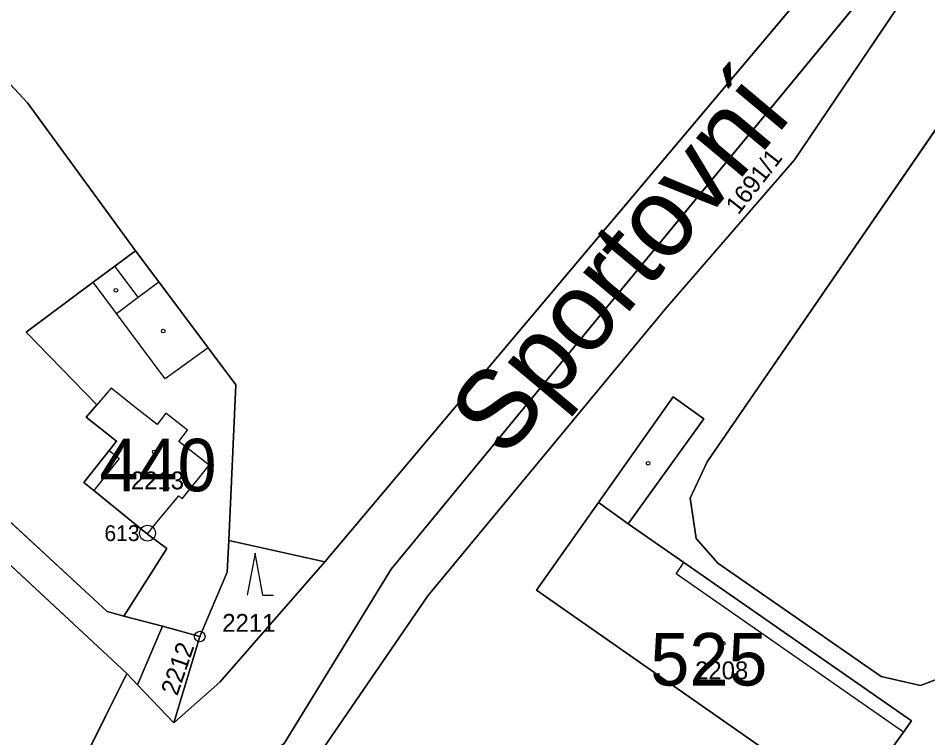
# Model space of a CAD drawing. Extents: x -689422 to -685210, y -987725 to -982160.
# Drawn here: x -686891.3 to -686804.7, y -984951.2 to -984882.7 of the extents above; entities that cross this region are included whole.
import ezdxf

# ---------------------------------------------------------------- set-up
doc = ezdxf.new("R2010")
doc.units = 0
for name, color, linetype in [('KN_Budovy', 7, 'Continuous'), ('KN_Budovy_cisla_domovni', 7, 'Continuous'), ('KN_Hranice_parcel', 7, 'Continuous'), ('KN_Hranice_parcel_vnitrni_kresba', 7, 'Continuous'), ('KN_Parcelni cisla', 7, 'Continuous'), ('KN_Polygon parcely', 7, 'Continuous'), ('KN_Popisy_pomistni nazvy nazvy ulic', 7, 'Continuous'), ('KN_POZEMKY_LESNI POZEMEK', 7, 'Continuous'), ('KN_POZEMKY_OSTATNI PLOCHA', 7, 'Continuous'), ('KN_POZEMKY_ZAHRADA', 7, 'Continuous'), ('KN_POZEMKY_ZASTAVENA PLOCHA', 7, 'Continuous'), ('KN_VYUZITI_17_ostatni plocha_ostatni komunikace', 7, 'Continuous'), ('KN_VYUZITI_20_ostatni plocha_sportoviste', 7, 'Continuous'), ('KN_VYUZITI_23_ostatni plocha_manipulacni plocha', 7, 'Continuous'), ('KN_VYUZITI_26_ostatni plocha_jina plocha', 7, 'Continuous'), ('KN_Značky bodu BP', 7, 'Continuous'), ('KN_Značky budov', 7, 'Continuous'), ('KN_Značky kultur', 7, 'Continuous')]:
    doc.layers.add(name, color=color, linetype=linetype)

msp = doc.modelspace()

# ---------------------------------------------------------------- linework, layer by layer
at = {"layer": 'KN_Budovy'}
for points in [[(-686882.69, -984923.85), (-686881.73, -984924.61), (-686884.13, -984927.65), (-686879.03, -984931.8), (-686878.46, -984931.03), (-686876.06, -984928.17), (-686875.72, -984928.44), (-686873.16, -984925.23), (-686876.04, -984922.97), (-686875.21, -984921.91), (-686877.27, -984920.29), (-686878.1, -984921.35), (-686879.81, -984920.02), (-686882.5, -984917.91), (-686883.86, -984919.49), (-686884.88, -984920.67), (-686881.98, -984922.95)], [(-686828.69, -984935.59), (-686827.94, -984934.51), (-686833.24, -984930.81), (-686836.07, -984928.8), (-686841.97, -984937.15), (-686812.27, -984957.88), (-686807.05, -984950.64)]]:
    msp.add_lwpolyline(points, close=True, dxfattribs=at)
at = {"layer": 'KN_Hranice_parcel'}
for p, q in [((-686907.71, -984920.26), (-686881.01, -984945.08)), ((-686871.3, -984932.42), (-686862.13, -984934.45)), ((-686881.29, -984939.6), (-686877.6, -984940.57)), ((-686877.6, -984940.57), (-686879.97, -984946.16)), ((-686874.05, -984941.55), (-686877.6, -984940.57)), ((-686874.05, -984941.55), (-686876.51, -984949.77)), ((-686879.97, -984946.16), (-686881.01, -984945.08)), ((-686876.51, -984949.77), (-686879.97, -984946.16))]:
    msp.add_line(p, q, dxfattribs=at)
for points in [[(-686746.83, -984720.72), (-686760.16, -984740.48), (-686762.84, -984757.99), (-686763.32, -984776.7), (-686765.46, -984793.77), (-686790.88, -984830.04), (-686796.93, -984848.21), (-686810.46, -984880.05), (-686855.84, -984935.13)], [(-686862.13, -984934.45), (-686813.9, -984877.15), (-686801.26, -984846.75), (-686792.84, -984828.84), (-686769.02, -984793.07), (-686766.65, -984776.36), (-686766.27, -984757.72), (-686765.04, -984739.03)], [(-686794.27, -984852.25), (-686805.11, -984877.94), (-686817.43, -984896.16), (-686829.73, -984910.39)], [(-686897.19, -984883.54), (-686915.55, -984908.99), (-686882.86, -984939.18), (-686881.29, -984939.6)], [(-686897.19, -984883.54), (-686890.45, -984890.76), (-686880.17, -984904.82)], [(-686827.36, -984928.39), (-686825.73, -984924.93), (-686798.94, -984885.94), (-686796.39, -984884.7), (-686793.68, -984884.37), (-686790.98, -984885.7), (-686776, -984896.03), (-686774.06, -984897.7), (-686773.02, -984900.85), (-686773.78, -984904.14), (-686800, -984942.6), (-686802.03, -984944.92), (-686805.42, -984946.22), (-686809.17, -984945.36), (-686824.72, -984934.58), (-686826.77, -984932.22), (-686827.36, -984928.39)], [(-686880.17, -984904.82), (-686882.13, -984906.28), (-686884.2, -984907.82), (-686890.58, -984912.57), (-686883.86, -984919.49), (-686884.88, -984920.67), (-686881.98, -984922.95), (-686882.69, -984923.85), (-686885.09, -984926.89), (-686884.13, -984927.65), (-686879.03, -984931.8), (-686877.2, -984933.17), (-686881.29, -984939.6)], [(-686880.17, -984904.82), (-686877.96, -984907.79), (-686873.26, -984914.07), (-686870.63, -984917.59), (-686871.3, -984932.42)], [(-686829.73, -984910.39), (-686852.32, -984937.69), (-686862.3, -984952.21)], [(-686807.05, -984950.64), (-686812.27, -984957.88), (-686841.97, -984937.15), (-686836.07, -984928.8), (-686828.96, -984918.74), (-686826.05, -984920.83), (-686833.24, -984930.81), (-686827.94, -984934.51), (-686806.28, -984949.58), (-686807.05, -984950.64)], [(-686871.3, -984932.42), (-686871.44, -984935.42), (-686874.05, -984941.55)], [(-686862.13, -984934.45), (-686872.13, -984945.9), (-686876.51, -984949.77)], [(-686855.84, -984935.13), (-686866, -984951.74), (-686884.93, -984965.42), (-686890.41, -984973.37), (-686890.43, -984975.03)], [(-686881.01, -984945.08), (-686890.65, -984964.43), (-686900, -984974.94)]]:
    msp.add_lwpolyline(points, dxfattribs=at)
at = {"layer": 'KN_Hranice_parcel_vnitrni_kresba'}
for p, q in [((-686879.92, -984909.24), (-686882.13, -984906.28)), ((-686881.99, -984910.79), (-686884.2, -984907.82)), ((-686879.92, -984909.24), (-686877.96, -984907.79)), ((-686881.99, -984910.79), (-686879.92, -984909.24)), ((-686877.34, -984917.03), (-686881.99, -984910.79)), ((-686873.26, -984914.07), (-686877.34, -984917.03)), ((-686882.5, -984917.91), (-686883.86, -984919.49)), ((-686879.81, -984920.02), (-686882.5, -984917.91)), ((-686878.1, -984921.35), (-686879.81, -984920.02)), ((-686877.27, -984920.29), (-686878.1, -984921.35)), ((-686875.21, -984921.91), (-686877.27, -984920.29)), ((-686876.04, -984922.97), (-686875.21, -984921.91)), ((-686873.16, -984925.23), (-686876.04, -984922.97)), ((-686882.69, -984923.85), (-686881.73, -984924.61)), ((-686881.73, -984924.61), (-686884.13, -984927.65)), ((-686875.72, -984928.44), (-686873.16, -984925.23)), ((-686878.46, -984931.03), (-686876.06, -984928.17)), ((-686876.06, -984928.17), (-686875.72, -984928.44)), ((-686836.07, -984928.8), (-686833.24, -984930.81)), ((-686879.03, -984931.8), (-686878.46, -984931.03)), ((-686828.69, -984935.59), (-686827.94, -984934.51)), ((-686807.05, -984950.64), (-686828.69, -984935.59))]:
    msp.add_line(p, q, dxfattribs=at)
at = {"layer": 'KN_Polygon parcely'}
for points in [[(-686943.28, -984888.02), (-686928.35, -984901.42), (-686927.76, -984901.95), (-686917.2, -984911.43), (-686907.71, -984920.26), (-686881.01, -984945.08), (-686879.97, -984946.16), (-686877.6, -984940.57), (-686881.29, -984939.6), (-686882.86, -984939.18), (-686915.55, -984908.99), (-686897.19, -984883.54), (-686920.82, -984861.11), (-686927.09, -984856.69), (-686937.38, -984869.3), (-686947.08, -984862.33), (-686957.55, -984875.97)], [(-686881.29, -984939.6), (-686877.2, -984933.17), (-686879.03, -984931.8), (-686884.13, -984927.65), (-686885.09, -984926.89), (-686882.69, -984923.85), (-686881.98, -984922.95), (-686884.88, -984920.67), (-686883.86, -984919.49), (-686890.58, -984912.57), (-686884.2, -984907.82), (-686882.13, -984906.28), (-686880.17, -984904.82), (-686890.45, -984890.76), (-686897.19, -984883.54), (-686915.55, -984908.99), (-686882.86, -984939.18)], [(-686827.36, -984928.39), (-686825.73, -984924.93), (-686798.94, -984885.94), (-686796.39, -984884.7), (-686793.68, -984884.37), (-686790.98, -984885.7), (-686776, -984896.03), (-686774.06, -984897.7), (-686773.02, -984900.85), (-686773.78, -984904.14), (-686800, -984942.6), (-686802.03, -984944.92), (-686805.42, -984946.22), (-686809.17, -984945.36), (-686824.72, -984934.58), (-686826.77, -984932.22)], [(-686827.36, -984928.39), (-686826.77, -984932.22), (-686824.72, -984934.58), (-686809.17, -984945.36), (-686805.42, -984946.22), (-686802.03, -984944.92), (-686800, -984942.6), (-686773.78, -984904.14), (-686773.02, -984900.85), (-686774.06, -984897.7), (-686776, -984896.03), (-686790.98, -984885.7), (-686793.68, -984884.37), (-686796.39, -984884.7), (-686798.94, -984885.94), (-686825.73, -984924.93)], [(-686885.09, -984926.89), (-686884.13, -984927.65), (-686879.03, -984931.8), (-686877.2, -984933.17), (-686881.29, -984939.6), (-686877.6, -984940.57), (-686874.05, -984941.55), (-686871.44, -984935.42), (-686871.3, -984932.42), (-686870.63, -984917.59), (-686873.26, -984914.07), (-686877.96, -984907.79), (-686880.17, -984904.82), (-686882.13, -984906.28), (-686884.2, -984907.82), (-686890.58, -984912.57), (-686883.86, -984919.49), (-686884.88, -984920.67), (-686881.98, -984922.95), (-686882.69, -984923.85)], [(-686807.05, -984950.64), (-686812.27, -984957.88), (-686841.97, -984937.15), (-686836.07, -984928.8), (-686828.96, -984918.74), (-686826.05, -984920.83), (-686833.24, -984930.81), (-686827.94, -984934.51), (-686806.28, -984949.58)], [(-686807.05, -984950.64), (-686806.28, -984949.58), (-686827.94, -984934.51), (-686833.24, -984930.81), (-686826.05, -984920.83), (-686828.96, -984918.74), (-686836.07, -984928.8), (-686841.97, -984937.15), (-686812.27, -984957.88)], [(-686902.85, -984966.54), (-686905.76, -984969.33), (-686900, -984974.94), (-686890.65, -984964.43), (-686881.01, -984945.08), (-686907.71, -984920.26), (-686925.81, -984944.28)], [(-686871.44, -984935.42), (-686874.05, -984941.55), (-686876.51, -984949.77), (-686872.13, -984945.9), (-686862.13, -984934.45), (-686871.3, -984932.42)], [(-686877.6, -984940.57), (-686879.97, -984946.16), (-686876.51, -984949.77), (-686874.05, -984941.55)]]:
    msp.add_lwpolyline(points, close=True, dxfattribs=at)
for points in [[(-686920.82, -984861.11), (-686897.19, -984883.54), (-686890.45, -984890.76), (-686880.17, -984904.82), (-686877.96, -984907.79), (-686873.26, -984914.07), (-686870.63, -984917.59), (-686871.3, -984932.42), (-686862.13, -984934.45), (-686813.9, -984877.15)], [(-686805.11, -984877.94), (-686817.43, -984896.16), (-686829.73, -984910.39), (-686852.32, -984937.69), (-686862.3, -984952.21), (-686856.22, -984956.7), (-686838.72, -984953.2), (-686823.95, -984962.15), (-686812.4, -984975.26), (-686809.99, -984980.52), (-686809.05, -984972.34), (-686802.76, -984953.46), (-686754.87, -984892), (-686756.71, -984889.74), (-686765.65, -984874.39)], [(-686813.9, -984877.15), (-686862.13, -984934.45), (-686872.13, -984945.9), (-686876.51, -984949.77), (-686879.97, -984946.16), (-686881.01, -984945.08), (-686890.65, -984964.43), (-686900, -984974.94)], [(-686810.46, -984880.05), (-686855.84, -984935.13), (-686866, -984951.74), (-686884.93, -984965.42), (-686890.41, -984973.37), (-686890.43, -984975.03), (-686890.64, -984985.12), (-686899.99, -984994.74), (-686912.65, -985010.65), (-686916.67, -985029.84), (-686913.47, -985030.75), (-686910.91, -985019.03), (-686909.33, -985011.76), (-686900.72, -984999.08), (-686888.61, -984987.52), (-686887.35, -984975.2), (-686882.78, -984967.21), (-686863.99, -984954.67), (-686862.3, -984952.21), (-686852.32, -984937.69), (-686829.73, -984910.39), (-686817.43, -984896.16), (-686805.11, -984877.94)], [(-686909.57, -984996.43), (-686890.43, -984975.03), (-686890.41, -984973.37), (-686884.93, -984965.42), (-686866, -984951.74), (-686855.84, -984935.13), (-686810.46, -984880.05)]]:
    msp.add_lwpolyline(points, dxfattribs=at)
at = {"layer": 'KN_POZEMKY_LESNI POZEMEK'}
for p, q in [((-686813.9, -984877.15), (-686862.13, -984934.45)), ((-686890.45, -984890.76), (-686897.19, -984883.54)), ((-686880.17, -984904.82), (-686890.45, -984890.76)), ((-686877.96, -984907.79), (-686880.17, -984904.82)), ((-686873.26, -984914.07), (-686877.96, -984907.79)), ((-686870.63, -984917.59), (-686873.26, -984914.07)), ((-686871.3, -984932.42), (-686870.63, -984917.59)), ((-686871.44, -984935.42), (-686871.3, -984932.42)), ((-686862.13, -984934.45), (-686871.3, -984932.42)), ((-686871.3, -984932.42), (-686862.13, -984934.45)), ((-686862.13, -984934.45), (-686872.13, -984945.9)), ((-686874.05, -984941.55), (-686871.44, -984935.42)), ((-686876.51, -984949.77), (-686874.05, -984941.55)), ((-686872.13, -984945.9), (-686876.51, -984949.77))]:
    msp.add_line(p, q, dxfattribs=at)
at = {"layer": 'KN_POZEMKY_OSTATNI PLOCHA'}
for p, q in [((-686862.13, -984934.45), (-686813.9, -984877.15)), ((-686805.11, -984877.94), (-686817.43, -984896.16)), ((-686817.43, -984896.16), (-686805.11, -984877.94)), ((-686855.84, -984935.13), (-686810.46, -984880.05)), ((-686810.46, -984880.05), (-686855.84, -984935.13)), ((-686825.73, -984924.93), (-686798.94, -984885.94)), ((-686798.94, -984885.94), (-686825.73, -984924.93)), ((-686817.43, -984896.16), (-686829.73, -984910.39)), ((-686829.73, -984910.39), (-686817.43, -984896.16)), ((-686829.73, -984910.39), (-686852.32, -984937.69)), ((-686852.32, -984937.69), (-686829.73, -984910.39)), ((-686828.96, -984918.74), (-686836.07, -984928.8)), ((-686826.05, -984920.83), (-686828.96, -984918.74)), ((-686833.24, -984930.81), (-686826.05, -984920.83)), ((-686827.36, -984928.39), (-686825.73, -984924.93)), ((-686825.73, -984924.93), (-686827.36, -984928.39)), ((-686836.07, -984928.8), (-686841.97, -984937.15)), ((-686826.77, -984932.22), (-686827.36, -984928.39)), ((-686827.36, -984928.39), (-686826.77, -984932.22)), ((-686827.94, -984934.51), (-686833.24, -984930.81)), ((-686824.72, -984934.58), (-686826.77, -984932.22)), ((-686826.77, -984932.22), (-686824.72, -984934.58)), ((-686872.13, -984945.9), (-686862.13, -984934.45)), ((-686806.28, -984949.58), (-686827.94, -984934.51)), ((-686809.17, -984945.36), (-686824.72, -984934.58)), ((-686824.72, -984934.58), (-686809.17, -984945.36)), ((-686866, -984951.74), (-686855.84, -984935.13)), ((-686855.84, -984935.13), (-686866, -984951.74)), ((-686841.97, -984937.15), (-686812.27, -984957.88)), ((-686852.32, -984937.69), (-686862.3, -984952.21)), ((-686862.3, -984952.21), (-686852.32, -984937.69)), ((-686879.97, -984946.16), (-686877.6, -984940.57)), ((-686877.6, -984940.57), (-686874.05, -984941.55)), ((-686874.05, -984941.55), (-686876.51, -984949.77)), ((-686890.65, -984964.43), (-686881.01, -984945.08)), ((-686881.01, -984945.08), (-686879.97, -984946.16)), ((-686802.03, -984944.92), (-686805.42, -984946.22)), ((-686805.42, -984946.22), (-686802.03, -984944.92)), ((-686876.51, -984949.77), (-686879.97, -984946.16)), ((-686879.97, -984946.16), (-686876.51, -984949.77)), ((-686876.51, -984949.77), (-686872.13, -984945.9)), ((-686805.42, -984946.22), (-686809.17, -984945.36)), ((-686809.17, -984945.36), (-686805.42, -984946.22)), ((-686807.05, -984950.64), (-686806.28, -984949.58)), ((-686812.27, -984957.88), (-686807.05, -984950.64))]:
    msp.add_line(p, q, dxfattribs=at)
at = {"layer": 'KN_POZEMKY_ZAHRADA'}
for p, q in [((-686897.19, -984883.54), (-686890.45, -984890.76)), ((-686890.45, -984890.76), (-686880.17, -984904.82)), ((-686880.17, -984904.82), (-686882.13, -984906.28)), ((-686882.13, -984906.28), (-686884.2, -984907.82)), ((-686884.2, -984907.82), (-686890.58, -984912.57)), ((-686882.86, -984939.18), (-686915.55, -984908.99)), ((-686915.55, -984908.99), (-686882.86, -984939.18)), ((-686890.58, -984912.57), (-686883.86, -984919.49)), ((-686883.86, -984919.49), (-686884.88, -984920.67)), ((-686881.01, -984945.08), (-686907.71, -984920.26)), ((-686907.71, -984920.26), (-686881.01, -984945.08)), ((-686884.88, -984920.67), (-686881.98, -984922.95)), ((-686881.98, -984922.95), (-686882.69, -984923.85)), ((-686882.69, -984923.85), (-686885.09, -984926.89)), ((-686885.09, -984926.89), (-686884.13, -984927.65)), ((-686884.13, -984927.65), (-686879.03, -984931.8)), ((-686879.03, -984931.8), (-686877.2, -984933.17)), ((-686877.2, -984933.17), (-686881.29, -984939.6)), ((-686881.29, -984939.6), (-686882.86, -984939.18)), ((-686882.86, -984939.18), (-686881.29, -984939.6)), ((-686881.29, -984939.6), (-686877.6, -984940.57)), ((-686877.6, -984940.57), (-686879.97, -984946.16)), ((-686881.01, -984945.08), (-686890.65, -984964.43)), ((-686879.97, -984946.16), (-686881.01, -984945.08))]:
    msp.add_line(p, q, dxfattribs=at)
at = {"layer": 'KN_POZEMKY_ZASTAVENA PLOCHA'}
for p, q in [((-686882.13, -984906.28), (-686880.17, -984904.82)), ((-686880.17, -984904.82), (-686877.96, -984907.79)), ((-686884.2, -984907.82), (-686882.13, -984906.28)), ((-686890.58, -984912.57), (-686884.2, -984907.82)), ((-686877.96, -984907.79), (-686873.26, -984914.07)), ((-686883.86, -984919.49), (-686890.58, -984912.57)), ((-686873.26, -984914.07), (-686870.63, -984917.59)), ((-686870.63, -984917.59), (-686871.3, -984932.42)), ((-686836.07, -984928.8), (-686828.96, -984918.74)), ((-686828.96, -984918.74), (-686826.05, -984920.83)), ((-686884.88, -984920.67), (-686883.86, -984919.49)), ((-686881.98, -984922.95), (-686884.88, -984920.67)), ((-686826.05, -984920.83), (-686833.24, -984930.81)), ((-686882.69, -984923.85), (-686881.98, -984922.95)), ((-686885.09, -984926.89), (-686882.69, -984923.85)), ((-686884.13, -984927.65), (-686885.09, -984926.89)), ((-686879.03, -984931.8), (-686884.13, -984927.65)), ((-686841.97, -984937.15), (-686836.07, -984928.8)), ((-686833.24, -984930.81), (-686827.94, -984934.51)), ((-686877.2, -984933.17), (-686879.03, -984931.8)), ((-686881.29, -984939.6), (-686877.2, -984933.17)), ((-686871.3, -984932.42), (-686871.44, -984935.42)), ((-686827.94, -984934.51), (-686806.28, -984949.58)), ((-686871.44, -984935.42), (-686874.05, -984941.55)), ((-686812.27, -984957.88), (-686841.97, -984937.15)), ((-686877.6, -984940.57), (-686881.29, -984939.6)), ((-686874.05, -984941.55), (-686877.6, -984940.57)), ((-686806.28, -984949.58), (-686807.05, -984950.64)), ((-686807.05, -984950.64), (-686812.27, -984957.88))]:
    msp.add_line(p, q, dxfattribs=at)
at = {"layer": 'KN_VYUZITI_17_ostatni plocha_ostatni komunikace'}
for p, q in [((-686862.13, -984934.45), (-686813.9, -984877.15)), ((-686810.46, -984880.05), (-686855.84, -984935.13)), ((-686872.13, -984945.9), (-686862.13, -984934.45)), ((-686855.84, -984935.13), (-686866, -984951.74)), ((-686890.65, -984964.43), (-686881.01, -984945.08)), ((-686881.01, -984945.08), (-686879.97, -984946.16)), ((-686879.97, -984946.16), (-686876.51, -984949.77)), ((-686876.51, -984949.77), (-686872.13, -984945.9))]:
    msp.add_line(p, q, dxfattribs=at)
at = {"layer": 'KN_VYUZITI_20_ostatni plocha_sportoviste'}
for p, q in [((-686817.43, -984896.16), (-686805.11, -984877.94)), ((-686825.73, -984924.93), (-686798.94, -984885.94)), ((-686798.94, -984885.94), (-686825.73, -984924.93)), ((-686829.73, -984910.39), (-686817.43, -984896.16)), ((-686852.32, -984937.69), (-686829.73, -984910.39)), ((-686828.96, -984918.74), (-686836.07, -984928.8)), ((-686826.05, -984920.83), (-686828.96, -984918.74)), ((-686833.24, -984930.81), (-686826.05, -984920.83)), ((-686827.36, -984928.39), (-686825.73, -984924.93)), ((-686825.73, -984924.93), (-686827.36, -984928.39)), ((-686836.07, -984928.8), (-686841.97, -984937.15)), ((-686826.77, -984932.22), (-686827.36, -984928.39)), ((-686827.36, -984928.39), (-686826.77, -984932.22)), ((-686827.94, -984934.51), (-686833.24, -984930.81)), ((-686824.72, -984934.58), (-686826.77, -984932.22)), ((-686826.77, -984932.22), (-686824.72, -984934.58)), ((-686806.28, -984949.58), (-686827.94, -984934.51)), ((-686809.17, -984945.36), (-686824.72, -984934.58)), ((-686824.72, -984934.58), (-686809.17, -984945.36)), ((-686841.97, -984937.15), (-686812.27, -984957.88)), ((-686862.3, -984952.21), (-686852.32, -984937.69)), ((-686802.03, -984944.92), (-686805.42, -984946.22)), ((-686805.42, -984946.22), (-686802.03, -984944.92)), ((-686805.42, -984946.22), (-686809.17, -984945.36)), ((-686809.17, -984945.36), (-686805.42, -984946.22)), ((-686807.05, -984950.64), (-686806.28, -984949.58)), ((-686812.27, -984957.88), (-686807.05, -984950.64))]:
    msp.add_line(p, q, dxfattribs=at)
at = {"layer": 'KN_VYUZITI_23_ostatni plocha_manipulacni plocha'}
for p, q in [((-686879.97, -984946.16), (-686877.6, -984940.57)), ((-686877.6, -984940.57), (-686874.05, -984941.55)), ((-686874.05, -984941.55), (-686876.51, -984949.77)), ((-686876.51, -984949.77), (-686879.97, -984946.16))]:
    msp.add_line(p, q, dxfattribs=at)
at = {"layer": 'KN_VYUZITI_26_ostatni plocha_jina plocha'}
for p, q in [((-686805.11, -984877.94), (-686817.43, -984896.16)), ((-686855.84, -984935.13), (-686810.46, -984880.05)), ((-686817.43, -984896.16), (-686829.73, -984910.39)), ((-686829.73, -984910.39), (-686852.32, -984937.69)), ((-686866, -984951.74), (-686855.84, -984935.13)), ((-686852.32, -984937.69), (-686862.3, -984952.21))]:
    msp.add_line(p, q, dxfattribs=at)
at = {"layer": 'KN_Značky bodu BP'}
for centre, radius in [((-686879.03, -984931.71), 0.75), ((-686879.03, -984931.71), 0.03), ((-686874.05, -984941.55), 0.5), ((-686874.05, -984941.55), 0.0303)]:
    msp.add_circle(centre, radius, dxfattribs=at)
at = {"layer": 'KN_Značky budov'}
for centre in [(-686882.037, -984908.579), (-686877.537, -984912.469), (-686878.387, -984923.969), (-686831.357, -984925.049), (-686824.197, -984942.209)]:
    msp.add_circle(centre, 0.175, dxfattribs=at)
at = {"layer": 'KN_Značky kultur'}
for p, q in [((-686868.79, -984933.62), (-686869.54, -984937.62)), ((-686868.04, -984937.62), (-686868.79, -984933.62)), ((-686868.04, -984937.62), (-686867.044, -984937.62))]:
    msp.add_line(p, q, dxfattribs=at)

# ---------------------------------------------------------------- texts
at = {"layer": 'KN_Budovy_cisla_domovni'}
for s, p in [('440', (-686883.606, -984927.729)), ('525', (-686831.149, -984946.214))]:
    msp.add_text(s, height=5, dxfattribs=at).set_placement(p)
at = {"layer": 'KN_Parcelni cisla'}
for s, rotation, p in [('1691/1', 52, (-686822.76, -984901.474)), ('2212', 71, (-686876.196, -984947.266))]:
    msp.add_text(s, height=1.7, rotation=rotation, dxfattribs=at).set_placement(p)
for s, p in [('2213', (-686880.61, -984927.54)), ('2211', (-686871.91, -984941.1)), ('2208', (-686826.88, -984945.62))]:
    msp.add_text(s, height=1.7, dxfattribs=at).set_placement(p)
at = {"layer": 'KN_Popisy_pomistni nazvy nazvy ulic'}
msp.add_text('Sportovní', height=7.5, rotation=50, dxfattribs=at).set_placement((-686845.035, -984924.788))
at = {"layer": 'KN_Značky bodu BP'}
msp.add_text('613', height=1.5, dxfattribs=at).set_placement((-686883.133, -984932.46))

doc.saveas('drawing.dxf')
